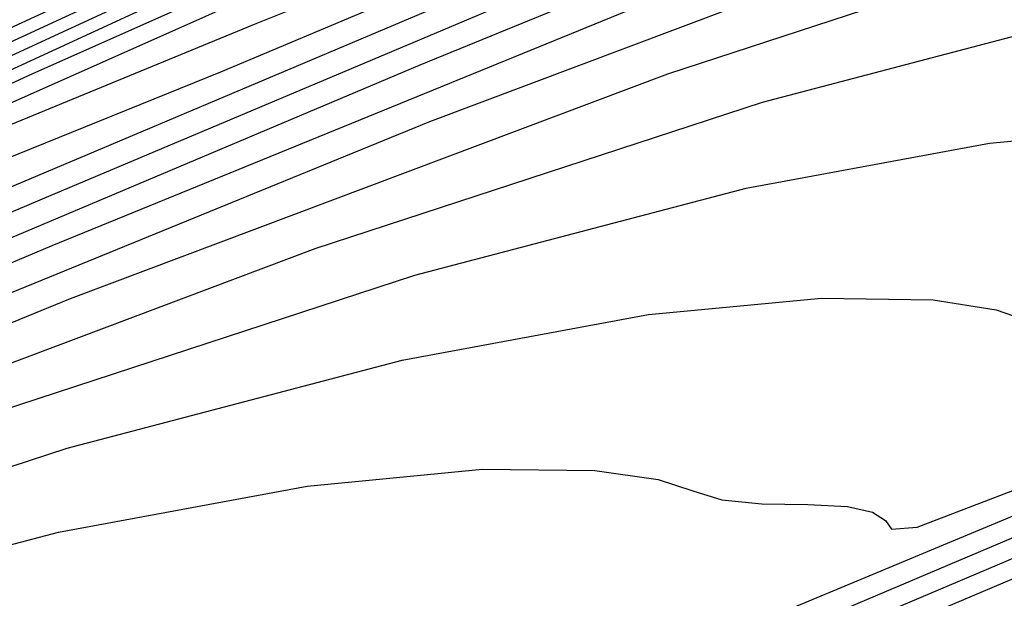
# Model space of a CAD drawing. Extents: x 3249832 to 3255657, y 13789405 to 13793316.
# Tile 453 of 656: x 3254727.08 to 3254729.56, y 13790589.95 to 13790591.41. Entities that reach past the tile are written whole.
import ezdxf

# ---------------------------------------------------------------- set-up
doc = ezdxf.new("R2010")
doc.units = 0
doc.header["$LTSCALE"] = 100
doc.header["$MEASUREMENT"] = 0
for name, color, linetype in [('GRATIO_CON', 10, 'CONTINUOUS'), ('GRATIO_ICON', 7, 'CONTINUOUS'), ('TARGETS_EAST', 7, 'CONTINUOUS')]:
    doc.layers.add(name, color=color, linetype=linetype)

# ---------------------------------------------------------------- blocks, each defined once
blk = doc.blocks.new('Gratio_032316_contours')
at = {"layer": 'GRATIO_CON', "color": 5, "linetype": 'Continuous', "flags": 128}
for points in [[(3254726.7293, 13790591.2342), (3254730.3544, 13790592.9064), (3254732.4363, 13790593.8337), (3254733.4804, 13790594.2583)], [(3254725.5234, 13790590.6072), (3254728.7326, 13790592.0876), (3254730.5811, 13790592.9108), (3254731.5437, 13790593.3033), (3254732.415, 13790593.6436), (3254733.7945, 13790594.2167)], [(3254724.9204, 13790590.2938), (3254727.9217, 13790591.6781), (3254729.6535, 13790592.4494), (3254730.5754, 13790592.8258), (3254731.449, 13790593.1696), (3254732.8456, 13790593.7516), (3254734.5752, 13790594.4784)], [(3254724.3174, 13790589.9803), (3254727.1107, 13790591.2687), (3254728.7258, 13790591.988), (3254729.607, 13790592.3483), (3254730.483, 13790592.6955), (3254731.8968, 13790593.2864), (3254733.6484, 13790594.0232), (3254735.3522, 13790594.7192)], [(3254726.2998, 13790590.8593), (3254727.7982, 13790591.5265), (3254728.6387, 13790591.8709), (3254729.517, 13790592.2215), (3254730.9479, 13790592.8213), (3254732.7216, 13790593.5679), (3254734.4471, 13790594.273)], [(3254726.702, 13790590.9159), (3254727.5851, 13790591.2734), (3254729.0502, 13790591.891), (3254730.868, 13790592.6575), (3254732.6371, 13790593.3804), (3254734.0373, 13790593.9075), (3254735.0739, 13790594.2466)], [(3254726.6191, 13790590.7994), (3254728.1014, 13790591.4258), (3254729.9412, 13790592.2022), (3254731.732, 13790592.9342), (3254733.1495, 13790593.4677), (3254734.1989, 13790593.811), (3254734.9674, 13790594.0127), (3254735.5325, 13790594.117), (3254735.9316, 13790594.151), (3254736.1923, 13790594.1372), (3254736.3455, 13790594.0971), (3254736.4357, 13790594.0485), (3254736.5112, 13790594.0086), (3254736.6081, 13790593.9888), (3254736.7154, 13790593.9802), (3254736.8103, 13790593.9685), (3254736.8752, 13790593.9432), (3254736.9142, 13790593.9084), (3254736.9368, 13790593.8721), (3254737.0018, 13790593.8626), (3254737.3649, 13790593.9898), (3254738.3311, 13790594.3839)], [(3254725.6531, 13790590.3253), (3254727.1525, 13790590.9606), (3254729.0144, 13790591.747), (3254730.827, 13790592.4879), (3254732.2618, 13790593.0279), (3254733.3239, 13790593.3754), (3254734.1017, 13790593.5795), (3254734.6737, 13790593.6852), (3254735.0774, 13790593.7201), (3254735.3406, 13790593.7075), (3254735.4944, 13790593.6692), (3254735.5843, 13790593.623), (3254735.6595, 13790593.5849), (3254735.7569, 13790593.5663), (3254735.8651, 13790593.5584), (3254735.9606, 13790593.5475), (3254736.0253, 13790593.5234), (3254736.0636, 13790593.4901), (3254736.0854, 13790593.4554), (3254736.1504, 13790593.4475), (3254736.5174, 13790593.5776), (3254737.4951, 13790593.9774), (3254739.2389, 13790594.7114)], [(3254726.2037, 13790590.4955), (3254728.0876, 13790591.2917), (3254729.9219, 13790592.0416), (3254731.374, 13790592.5881), (3254732.4488, 13790592.9398), (3254733.2361, 13790593.1464), (3254733.8148, 13790593.2534), (3254734.2232, 13790593.2892), (3254734.4889, 13790593.2777), (3254734.6434, 13790593.2414), (3254734.733, 13790593.1974), (3254734.8079, 13790593.1612), (3254734.9058, 13790593.1438), (3254735.0148, 13790593.1366), (3254735.1108, 13790593.1265), (3254735.1754, 13790593.1036), (3254735.2129, 13790593.0719), (3254735.2339, 13790593.0387), (3254735.2989, 13790593.0324), (3254735.6699, 13790593.1654), (3254736.659, 13790593.5708), (3254738.4236, 13790594.3142)], [(3254726.2341, 13790590.3812), (3254728.1119, 13790591.1491), (3254729.5984, 13790591.7086), (3254730.6988, 13790592.0686), (3254731.5047, 13790592.2801), (3254732.0972, 13790592.3898), (3254732.5148, 13790592.4274), (3254732.7855, 13790592.4183), (3254732.9413, 13790592.3858), (3254733.0303, 13790592.3462), (3254733.1046, 13790592.3139), (3254733.2035, 13790592.2987), (3254733.3142, 13790592.293), (3254733.4114, 13790592.2844), (3254733.4756, 13790592.264), (3254733.5117, 13790592.2354), (3254733.531, 13790592.2054), (3254733.596, 13790592.2022), (3254733.9748, 13790592.3409), (3254734.9869, 13790592.7578), (3254736.7932, 13790593.5199), (3254738.9198, 13790594.4164)], [(3254725.3073, 13790589.926), (3254727.2068, 13790590.7028), (3254728.7106, 13790591.2688), (3254729.8238, 13790591.633), (3254730.6391, 13790591.8469), (3254731.2384, 13790591.958), (3254731.6606, 13790591.9966), (3254731.9338, 13790591.9886), (3254732.0903, 13790591.958), (3254732.1789, 13790591.9207), (3254732.253, 13790591.8902), (3254732.3523, 13790591.8762), (3254732.4639, 13790591.8712), (3254732.5617, 13790591.8634), (3254732.6257, 13790591.8442), (3254732.6611, 13790591.8172), (3254732.6796, 13790591.7887), (3254732.7446, 13790591.7872), (3254733.1273, 13790591.9287), (3254734.1509, 13790592.3513), (3254735.978, 13790593.1227), (3254738.1291, 13790594.0301), (3254739.9643, 13790594.7903)], [(3254726.3018, 13790590.2565), (3254727.8228, 13790590.829), (3254728.9488, 13790591.1974), (3254729.7734, 13790591.4138), (3254730.3796, 13790591.5262), (3254730.8064, 13790591.5657), (3254731.0821, 13790591.5588), (3254731.2392, 13790591.5302), (3254731.3276, 13790591.4951), (3254731.4013, 13790591.4666), (3254731.5011, 13790591.4537), (3254731.6136, 13790591.4494), (3254731.712, 13790591.4424), (3254731.7758, 13790591.4244), (3254731.8105, 13790591.3989), (3254731.8281, 13790591.372), (3254731.8931, 13790591.3721), (3254732.2798, 13790591.5165), (3254733.3149, 13790591.9447), (3254735.1627, 13790592.7255), (3254737.3383, 13790593.6438), (3254739.1941, 13790594.4136)], [(3254726.9351, 13790590.3892), (3254728.0738, 13790590.7618), (3254728.9078, 13790590.9806), (3254729.5208, 13790591.0944), (3254729.9522, 13790591.1348), (3254730.2304, 13790591.1291), (3254730.3882, 13790591.1024), (3254730.4762, 13790591.0695), (3254730.5497, 13790591.0429), (3254730.65, 13790591.0312), (3254730.7633, 13790591.0275), (3254730.8623, 13790591.0213), (3254730.9259, 13790591.0046), (3254730.9599, 13790590.9807), (3254730.9767, 13790590.9553), (3254731.0417, 13790590.957), (3254731.4323, 13790591.1042), (3254732.4788, 13790591.5382), (3254734.3475, 13790592.3283), (3254736.5475, 13790593.2575), (3254738.424, 13790594.0368), (3254739.541, 13790594.4746)], [(3254726.3237, 13790589.8906), (3254727.1764, 13790590.1143), (3254727.8031, 13790590.2308), (3254728.2438, 13790590.273), (3254728.527, 13790590.2697), (3254728.6861, 13790590.2468), (3254728.7735, 13790590.2184), (3254728.8464, 13790590.1956), (3254728.9477, 13790590.1862), (3254729.0628, 13790590.1839), (3254729.1628, 13790590.1793), (3254729.2261, 13790590.1651), (3254729.2586, 13790590.1442), (3254729.2738, 13790590.1219), (3254729.3388, 13790590.1268), (3254729.7372, 13790590.2798), (3254730.8067, 13790590.7252), (3254732.717, 13790591.534), (3254734.966, 13790592.4848), (3254736.8837, 13790593.2833), (3254738.0241, 13790593.7337), (3254738.8386, 13790594.036), (3254740.0025, 13790594.4892)], [(3254726.9443, 13790589.799), (3254727.3896, 13790589.8421), (3254727.6753, 13790589.8399), (3254727.835, 13790589.8189), (3254727.9222, 13790589.7928), (3254727.9948, 13790589.7719), (3254728.0965, 13790589.7636), (3254728.2125, 13790589.7621), (3254728.3131, 13790589.7582), (3254728.3762, 13790589.7453), (3254728.408, 13790589.7259), (3254728.4223, 13790589.7052), (3254728.4873, 13790589.7117), (3254728.8897, 13790589.8676), (3254729.9707, 13790590.3186), (3254731.9018, 13790591.1368), (3254734.1753, 13790592.0985), (3254736.1135, 13790592.9065), (3254737.2657, 13790593.3632), (3254738.0882, 13790593.6705), (3254739.2641, 13790594.13), (3254741.2478, 13790594.9423), (3254743.5782, 13790595.9036), (3254745.5653, 13790596.7091)], [(3254727.0708, 13790589.3672), (3254727.1431, 13790589.3483), (3254727.2454, 13790589.3411), (3254727.3622, 13790589.3403), (3254727.4634, 13790589.3372), (3254727.5263, 13790589.3255), (3254727.5574, 13790589.3077), (3254727.5709, 13790589.2886), (3254727.6359, 13790589.2966), (3254728.0422, 13790589.4554), (3254729.1346, 13790589.9121), (3254731.0866, 13790590.7396), (3254733.3845, 13790591.7122), (3254735.3433, 13790592.5298), (3254736.5073, 13790592.9928), (3254737.3378, 13790593.3049), (3254738.5257, 13790593.7708), (3254740.5305, 13790594.5927), (3254742.8859, 13790595.565), (3254744.8941, 13790596.38)], [(3254726.7844, 13790588.8815), (3254727.1946, 13790589.0431), (3254728.2986, 13790589.5056), (3254730.2713, 13790590.3424), (3254732.5937, 13790591.3259), (3254734.5732, 13790592.153), (3254735.7488, 13790592.6223), (3254736.5874, 13790592.9394), (3254737.7873, 13790593.4116), (3254739.8132, 13790594.2431), (3254742.1936, 13790595.2265), (3254744.2229, 13790596.051), (3254745.3941, 13790596.4933)]]:
    blk.add_lwpolyline(points, dxfattribs=at)
at = {"layer": 'GRATIO_ICON', "color": 7, "linetype": 'Continuous', "flags": 128}
for points in [[(3254726.1263, 13790590.9207), (3254729.5435, 13790592.497), (3254731.5087, 13790593.3723), (3254732.512, 13790593.7808), (3254733.381, 13790594.1176), (3254734.7433, 13790594.6819)], [(3254726.8706, 13790591.0651), (3254727.6703, 13790591.3934), (3254728.5511, 13790591.7474), (3254729.9991, 13790592.3561), (3254731.7948, 13790593.1127), (3254733.5421, 13790593.8267), (3254734.9251, 13790594.3473)], [(3254725.2548, 13790590.0303), (3254727.1609, 13790590.8365), (3254729.0169, 13790591.5953), (3254730.4862, 13790592.1484), (3254731.5738, 13790592.5042), (3254732.3704, 13790592.7132), (3254732.956, 13790592.8216), (3254733.369, 13790592.8583), (3254733.6372, 13790592.848), (3254733.7923, 13790592.8136), (3254733.8816, 13790592.7718), (3254733.9562, 13790592.7376), (3254734.0546, 13790592.7213), (3254734.1645, 13790592.7148), (3254734.2611, 13790592.7055), (3254734.3255, 13790592.6838), (3254734.3623, 13790592.6537), (3254734.3825, 13790592.622), (3254734.4475, 13790592.6173), (3254734.8224, 13790592.7531), (3254735.823, 13790593.1643), (3254737.6084, 13790593.9171), (3254739.7106, 13790594.8027)], [(3254726.0473, 13790589.9495), (3254727.1988, 13790590.3262), (3254728.0421, 13790590.5475), (3254728.6619, 13790590.6626), (3254729.098, 13790590.7039), (3254729.3787, 13790590.6994), (3254729.5371, 13790590.6746), (3254729.6249, 13790590.6439), (3254729.6981, 13790590.6193), (3254729.7988, 13790590.6087), (3254729.9131, 13790590.6057), (3254730.0125, 13790590.6003), (3254730.076, 13790590.5849), (3254730.1093, 13790590.5624), (3254730.1252, 13790590.5386), (3254730.1902, 13790590.5419), (3254730.5847, 13790590.692), (3254731.6428, 13790591.1317), (3254733.5323, 13790591.9312), (3254735.7568, 13790592.8712), (3254737.6538, 13790593.66), (3254738.7825, 13790594.1041), (3254739.589, 13790594.4015)], [(3254726.3471, 13790588.6309), (3254727.4626, 13790589.0991), (3254729.4561, 13790589.9453), (3254731.803, 13790590.9396), (3254733.803, 13790591.7762), (3254734.9904, 13790592.2518), (3254735.837, 13790592.5739), (3254737.0489, 13790593.0524), (3254739.0959, 13790593.8935), (3254741.5012, 13790594.8879), (3254743.5517, 13790595.7219), (3254744.7347, 13790596.1703)]]:
    blk.add_lwpolyline(points, dxfattribs=at)

msp = doc.modelspace()

# ---------------------------------------------------------------- block references
at = {"layer": 'TARGETS_EAST'}
msp.add_blockref('Gratio_032316_contours', (0, 0), dxfattribs=at)

doc.saveas('drawing.dxf')
